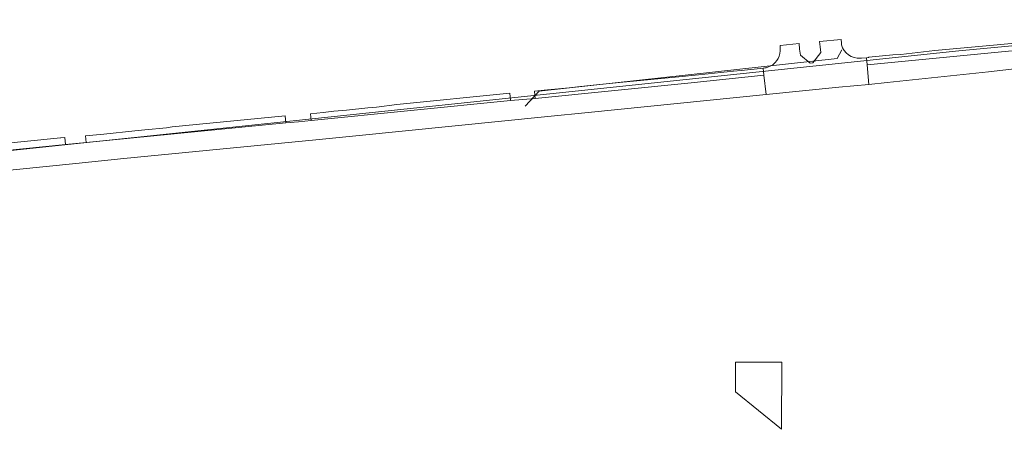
# Model space of a CAD drawing. Extents: x 148869 to 161638, y 453607 to 469810.
# Tile 642 of 656: x 154274 to 154510, y 467117 to 467215. Entities that reach past the tile are written whole.
import ezdxf
from ezdxf.lldxf.tags import DXFTag

# ---------------------------------------------------------------- set-up
doc = ezdxf.new("R2010")
doc.units = 0
for name, color, linetype, lineweight in [('B-OI-RI-PERSLEIDING-G-niet meenemen', 190, 'RI-PERS', 18), ('B-RO-VH-VERHARDING_STRAATBAKSTEEN-GV', 251, 'CONTINUOUS', 18), ('B-RO-VH-VERHARDING_TEGEL_RUBBER-GV', 251, 'CONTINUOUS', 18)]:
    doc.layers.add(name, color=color, linetype=linetype, lineweight=lineweight)
tags = doc.linetypes.add('RI-PERS', pattern='A,7,-2,["P",Standard,S=1.8,R=0,X=-0.5,Y=-0.9],-2,7,-2,[102,NLCS.SHX,S=1,R=180,X=0,Y=0],-2', length=22).pattern_tags.tags
tags[6] = DXFTag(74, 10)

msp = doc.modelspace()

# ---------------------------------------------------------------- linework, layer by layer
at = {"layer": 'B-OI-RI-PERSLEIDING-G-niet meenemen'}
for p, q in [((154498.86, 467207.44), (154575.34, 467214.91)), ((154199.52, 467176.09), (154498.86, 467207.44)), ((154469.7, 467205.6), (154470.85, 467207.67)), ((154398.4, 467197.8), (154469.7, 467205.6)), ((154395, 467194.2), (154398.4, 467197.8))]:
    msp.add_line(p, q, dxfattribs=at)
at = {"layer": 'B-RO-VH-VERHARDING_STRAATBAKSTEEN-GV', "flags": 128}
for points in [[(154546.28, 467211.28), (154546.17, 467212.46), (154540.54, 467211.88), (154513.81, 467209.44), (154512.4, 467209.31), (154504.51, 467208.57), (154493.11, 467207.52), (154485.01, 467206.62), (154483.08, 467206.5), (154477.34, 467205.92), (154477.25, 467205.91), (154476.75, 467205.82), (154476.89, 467204.15), (154546.32, 467210.83)], [(154546.32, 467210.83), (154476.89, 467204.15), (154477.3, 467199.45), (154481.73, 467199.89), (154505.97, 467202.45), (154546.56, 467207.11), (154546.54, 467208.27)], [(154446.72, 467202.74), (154444.88, 467202.6), (154438.82, 467201.95), (154435.76, 467201.66), (154432.61, 467201.35), (154417.64, 467199.86), (154412.83, 467199.38), (154407.57, 467198.87), (154405.55, 467198.65), (154400.39, 467198.12), (154397.26, 467197.82), (154397.42, 467196.09), (154434.79, 467199.82), (154452.21, 467201.68), (154452.03, 467203.34), (154451.39, 467203.27)], [(154346.66, 467192.73), (154343.64, 467192.43), (154343.78, 467190.79), (154391.5, 467195.59), (154391.32, 467197.32), (154364.26, 467194.6), (154359.4, 467194.02), (154357.36, 467193.8), (154352.2, 467193.29), (154349.2, 467193.01)], [(154309.09, 467189.05), (154303.95, 467188.55), (154301.54, 467188.31), (154294.1, 467187.57), (154289.7, 467187.13), (154289.84, 467185.54), (154337.73, 467190.22), (154337.55, 467191.95), (154310.49, 467189.3), (154310.45, 467189.3)], [(154248.15, 467182.94), (154245.14, 467182.62), (154240, 467182.11), (154235.98, 467181.71), (154236.14, 467180.12), (154284.93, 467185.03), (154284.76, 467186.75), (154283.78, 467186.66), (154283.76, 467186.66), (154256.72, 467183.94), (154253.32, 467183.47)]]:
    msp.add_lwpolyline(points, close=True, dxfattribs=at)
for points in [[(154456.07, 467208.76), (154456.06, 467207.93), (154456.09, 467207.49)], [(154470.77, 467208.87), (154470.74, 467209.33), (154470.66, 467210.15), (154465.52, 467209.71), (154465.64, 467208.4), (154465.79, 467207.08), (154463.91, 467204.58), (154463.29, 467204.5), (154460.95, 467206.41), (154460.75, 467207.88), (154460.62, 467209.19), (154456.07, 467208.76)], [(154453.29, 467203.62), (154452.74, 467203.44), (154452.41, 467203.4), (154452.03, 467203.34), (154452.21, 467201.68), (154452.7, 467196.99), (154470.14, 467198.75), (154477.3, 467199.45), (154476.89, 467204.15), (154476.75, 467205.82), (154475.53, 467205.73), (154475.29, 467205.74)], [(154243.11, 467176.04), (154287.36, 467180.49), (154298.88, 467181.7), (154344.9, 467186.2), (154354.47, 467187.14), (154400.47, 467191.74), (154410.09, 467192.71), (154452.7, 467196.99), (154452.21, 467201.68), (154434.79, 467199.82), (154397.42, 467196.09), (154391.5, 467195.59), (154343.78, 467190.79), (154340.75, 467190.5), (154337.73, 467190.22), (154289.84, 467185.54), (154284.93, 467185.03), (154236.14, 467180.12)]]:
    msp.add_lwpolyline(points, dxfattribs=at)
at = {"layer": 'B-RO-VH-VERHARDING_STRAATBAKSTEEN-GV'}
for points in [[(154475.29, 467205.74, -0.363748), (154470.77, 467208.87)], [(154456.09, 467207.49, -0.310851), (154453.29, 467203.62)]]:
    msp.add_lwpolyline(points, format="xyb", dxfattribs=at)
at = {"layer": 'B-RO-VH-VERHARDING_TEGEL_RUBBER-GV', "flags": 128}
msp.add_lwpolyline([(154454.61, 467132.99), (154445.38, 467133.03), (154445.36, 467125.92), (154456.39, 467116.95), (154456.47, 467132.98)], close=True, dxfattribs=at)

doc.saveas('drawing.dxf')
